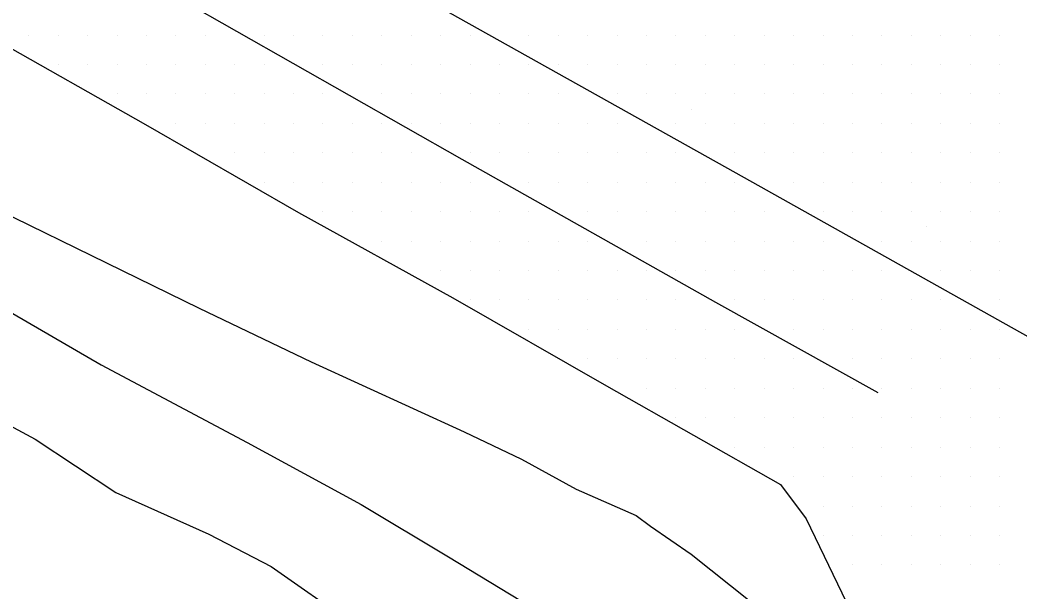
# Model space of a CAD drawing. Extents: x 1762120 to 1766775, y 709485 to 712965.
# Drawn here: x 1764618 to 1764703, y 710883.9 to 710932.5 of the extents above; entities that cross this region are included whole.
import ezdxf

# ---------------------------------------------------------------- set-up
doc = ezdxf.new("R2010")
doc.units = 0
for name, color, linetype in [('Exist DTM QL2 LIDAR Elevation Point', 7, 'Continuous'), ('Exist DTM Scan Elevation Point', 7, 'Continuous'), ('Exist Roads EOP', 7, 'Continuous'), ('Exist Roads EOT', 7, 'Continuous'), ('PH Exist DTM Breakline', 7, 'Continuous')]:
    doc.layers.add(name, color=color, linetype=linetype)

msp = doc.modelspace()

# ---------------------------------------------------------------- linework, layer by layer
at = {"layer": 'Exist DTM QL2 LIDAR Elevation Point'}
for p, q in [((1764675.071, 710924.952), (1764675.071, 710924.952)), ((1764695.074, 710914.95), (1764695.074, 710914.95))]:
    msp.add_line(p, q, dxfattribs=at)
at = {"layer": 'Exist DTM Scan Elevation Point'}
for p, q in [((1764618.75, 710931.25), (1764618.75, 710931.25)), ((1764621.25, 710931.25), (1764621.25, 710931.25)), ((1764623.75, 710931.25), (1764623.75, 710931.25)), ((1764626.25, 710931.25), (1764626.25, 710931.25)), ((1764628.75, 710931.25), (1764628.75, 710931.25)), ((1764631.25, 710931.25), (1764631.25, 710931.25)), ((1764633.75, 710931.25), (1764633.75, 710931.25)), ((1764638.75, 710931.25), (1764638.75, 710931.25)), ((1764641.25, 710931.25), (1764641.25, 710931.25)), ((1764643.75, 710931.25), (1764643.75, 710931.25)), ((1764646.25, 710931.25), (1764646.25, 710931.25)), ((1764648.75, 710931.25), (1764648.75, 710931.25)), ((1764651.25, 710931.25), (1764651.25, 710931.25)), ((1764653.75, 710931.25), (1764653.75, 710931.25)), ((1764656.25, 710931.25), (1764656.25, 710931.25)), ((1764661.25, 710931.25), (1764661.25, 710931.25)), ((1764663.75, 710931.25), (1764663.75, 710931.25)), ((1764666.25, 710931.25), (1764666.25, 710931.25)), ((1764668.75, 710931.25), (1764668.75, 710931.25)), ((1764671.25, 710931.25), (1764671.25, 710931.25)), ((1764673.75, 710931.25), (1764673.75, 710931.25)), ((1764676.25, 710931.25), (1764676.25, 710931.25)), ((1764678.75, 710931.25), (1764678.75, 710931.25)), ((1764681.25, 710931.25), (1764681.25, 710931.25)), ((1764683.75, 710931.25), (1764683.75, 710931.25)), ((1764686.25, 710931.25), (1764686.25, 710931.25)), ((1764688.75, 710931.25), (1764688.75, 710931.25)), ((1764691.25, 710931.25), (1764691.25, 710931.25)), ((1764693.75, 710931.25), (1764693.75, 710931.25)), ((1764696.25, 710931.25), (1764696.25, 710931.25)), ((1764698.75, 710931.25), (1764698.75, 710931.25)), ((1764701.25, 710931.25), (1764701.25, 710931.25)), ((1764621.25, 710928.75), (1764621.25, 710928.75)), ((1764623.75, 710928.75), (1764623.75, 710928.75)), ((1764626.25, 710928.75), (1764626.25, 710928.75)), ((1764628.75, 710928.75), (1764628.75, 710928.75)), ((1764631.25, 710928.75), (1764631.25, 710928.75)), ((1764633.75, 710928.75), (1764633.75, 710928.75)), ((1764636.25, 710928.75), (1764636.25, 710928.75)), ((1764638.75, 710928.75), (1764638.75, 710928.75)), ((1764643.75, 710928.75), (1764643.75, 710928.75)), ((1764646.25, 710928.75), (1764646.25, 710928.75)), ((1764648.75, 710928.75), (1764648.75, 710928.75)), ((1764651.25, 710928.75), (1764651.25, 710928.75)), ((1764653.75, 710928.75), (1764653.75, 710928.75)), ((1764656.25, 710928.75), (1764656.25, 710928.75)), ((1764658.75, 710928.75), (1764658.75, 710928.75)), ((1764661.25, 710928.75), (1764661.25, 710928.75)), ((1764663.75, 710928.75), (1764663.75, 710928.75)), ((1764666.25, 710928.75), (1764666.25, 710928.75)), ((1764668.75, 710928.75), (1764668.75, 710928.75)), ((1764671.25, 710928.75), (1764671.25, 710928.75)), ((1764673.75, 710928.75), (1764673.75, 710928.75)), ((1764676.25, 710928.75), (1764676.25, 710928.75)), ((1764678.75, 710928.75), (1764678.75, 710928.75)), ((1764681.25, 710928.75), (1764681.25, 710928.75)), ((1764683.75, 710928.75), (1764683.75, 710928.75)), ((1764686.25, 710928.75), (1764686.25, 710928.75)), ((1764688.75, 710928.75), (1764688.75, 710928.75)), ((1764691.25, 710928.75), (1764691.25, 710928.75)), ((1764693.75, 710928.75), (1764693.75, 710928.75)), ((1764696.25, 710928.75), (1764696.25, 710928.75)), ((1764698.75, 710928.75), (1764698.75, 710928.75)), ((1764701.25, 710928.75), (1764701.25, 710928.75)), ((1764626.25, 710926.25), (1764626.25, 710926.25)), ((1764628.75, 710926.25), (1764628.75, 710926.25)), ((1764631.25, 710926.25), (1764631.25, 710926.25)), ((1764633.75, 710926.25), (1764633.75, 710926.25)), ((1764636.25, 710926.25), (1764636.25, 710926.25)), ((1764638.75, 710926.25), (1764638.75, 710926.25)), ((1764641.25, 710926.25), (1764641.25, 710926.25)), ((1764643.75, 710926.25), (1764643.75, 710926.25)), ((1764648.75, 710926.25), (1764648.75, 710926.25)), ((1764651.25, 710926.25), (1764651.25, 710926.25)), ((1764653.75, 710926.25), (1764653.75, 710926.25)), ((1764656.25, 710926.25), (1764656.25, 710926.25)), ((1764658.75, 710926.25), (1764658.75, 710926.25)), ((1764661.25, 710926.25), (1764661.25, 710926.25)), ((1764663.75, 710926.25), (1764663.75, 710926.25)), ((1764668.75, 710926.25), (1764668.75, 710926.25)), ((1764671.25, 710926.25), (1764671.25, 710926.25)), ((1764673.75, 710926.25), (1764673.75, 710926.25)), ((1764676.25, 710926.25), (1764676.25, 710926.25)), ((1764678.75, 710926.25), (1764678.75, 710926.25)), ((1764681.25, 710926.25), (1764681.25, 710926.25)), ((1764683.75, 710926.25), (1764683.75, 710926.25)), ((1764686.25, 710926.25), (1764686.25, 710926.25)), ((1764688.75, 710926.25), (1764688.75, 710926.25)), ((1764691.25, 710926.25), (1764691.25, 710926.25)), ((1764693.75, 710926.25), (1764693.75, 710926.25)), ((1764696.25, 710926.25), (1764696.25, 710926.25)), ((1764698.75, 710926.25), (1764698.75, 710926.25)), ((1764701.25, 710926.25), (1764701.25, 710926.25)), ((1764631.25, 710923.75), (1764631.25, 710923.75)), ((1764633.75, 710923.75), (1764633.75, 710923.75)), ((1764636.25, 710923.75), (1764636.25, 710923.75)), ((1764638.75, 710923.75), (1764638.75, 710923.75)), ((1764641.25, 710923.75), (1764641.25, 710923.75)), ((1764643.75, 710923.75), (1764643.75, 710923.75)), ((1764646.25, 710923.75), (1764646.25, 710923.75)), ((1764648.75, 710923.75), (1764648.75, 710923.75)), ((1764651.25, 710923.75), (1764651.25, 710923.75)), ((1764653.75, 710923.75), (1764653.75, 710923.75)), ((1764656.25, 710923.75), (1764656.25, 710923.75)), ((1764658.75, 710923.75), (1764658.75, 710923.75)), ((1764661.25, 710923.75), (1764661.25, 710923.75)), ((1764663.75, 710923.75), (1764663.75, 710923.75)), ((1764666.25, 710923.75), (1764666.25, 710923.75)), ((1764668.75, 710923.75), (1764668.75, 710923.75)), ((1764673.75, 710923.75), (1764673.75, 710923.75)), ((1764676.25, 710923.75), (1764676.25, 710923.75)), ((1764678.75, 710923.75), (1764678.75, 710923.75)), ((1764681.25, 710923.75), (1764681.25, 710923.75)), ((1764683.75, 710923.75), (1764683.75, 710923.75)), ((1764686.25, 710923.75), (1764686.25, 710923.75)), ((1764688.75, 710923.75), (1764688.75, 710923.75)), ((1764691.25, 710923.75), (1764691.25, 710923.75)), ((1764693.75, 710923.75), (1764693.75, 710923.75)), ((1764696.25, 710923.75), (1764696.25, 710923.75)), ((1764698.75, 710923.75), (1764698.75, 710923.75)), ((1764701.25, 710923.75), (1764701.25, 710923.75)), ((1764636.25, 710921.25), (1764636.25, 710921.25)), ((1764638.75, 710921.25), (1764638.75, 710921.25)), ((1764641.25, 710921.25), (1764641.25, 710921.25)), ((1764643.75, 710921.25), (1764643.75, 710921.25)), ((1764646.25, 710921.25), (1764646.25, 710921.25)), ((1764648.75, 710921.25), (1764648.75, 710921.25)), ((1764651.25, 710921.25), (1764651.25, 710921.25)), ((1764656.25, 710921.25), (1764656.25, 710921.25)), ((1764658.75, 710921.25), (1764658.75, 710921.25)), ((1764661.25, 710921.25), (1764661.25, 710921.25)), ((1764663.75, 710921.25), (1764663.75, 710921.25)), ((1764666.25, 710921.25), (1764666.25, 710921.25)), ((1764668.75, 710921.25), (1764668.75, 710921.25)), ((1764671.25, 710921.25), (1764671.25, 710921.25)), ((1764673.75, 710921.25), (1764673.75, 710921.25)), ((1764678.75, 710921.25), (1764678.75, 710921.25)), ((1764681.25, 710921.25), (1764681.25, 710921.25)), ((1764683.75, 710921.25), (1764683.75, 710921.25)), ((1764686.25, 710921.25), (1764686.25, 710921.25)), ((1764688.75, 710921.25), (1764688.75, 710921.25)), ((1764691.25, 710921.25), (1764691.25, 710921.25)), ((1764693.75, 710921.25), (1764693.75, 710921.25)), ((1764696.25, 710921.25), (1764696.25, 710921.25)), ((1764698.75, 710921.25), (1764698.75, 710921.25)), ((1764701.25, 710921.25), (1764701.25, 710921.25)), ((1764638.75, 710918.75), (1764638.75, 710918.75)), ((1764641.25, 710918.75), (1764641.25, 710918.75)), ((1764643.75, 710918.75), (1764643.75, 710918.75)), ((1764646.25, 710918.75), (1764646.25, 710918.75)), ((1764648.75, 710918.75), (1764648.75, 710918.75)), ((1764651.25, 710918.75), (1764651.25, 710918.75)), ((1764653.75, 710918.75), (1764653.75, 710918.75)), ((1764656.25, 710918.75), (1764656.25, 710918.75)), ((1764661.25, 710918.75), (1764661.25, 710918.75)), ((1764663.75, 710918.75), (1764663.75, 710918.75)), ((1764666.25, 710918.75), (1764666.25, 710918.75)), ((1764668.75, 710918.75), (1764668.75, 710918.75)), ((1764671.25, 710918.75), (1764671.25, 710918.75)), ((1764673.75, 710918.75), (1764673.75, 710918.75)), ((1764676.25, 710918.75), (1764676.25, 710918.75)), ((1764678.75, 710918.75), (1764678.75, 710918.75)), ((1764683.75, 710918.75), (1764683.75, 710918.75)), ((1764686.25, 710918.75), (1764686.25, 710918.75)), ((1764688.75, 710918.75), (1764688.75, 710918.75)), ((1764691.25, 710918.75), (1764691.25, 710918.75)), ((1764693.75, 710918.75), (1764693.75, 710918.75)), ((1764696.25, 710918.75), (1764696.25, 710918.75)), ((1764698.75, 710918.75), (1764698.75, 710918.75)), ((1764701.25, 710918.75), (1764701.25, 710918.75)), ((1764643.75, 710916.25), (1764643.75, 710916.25)), ((1764646.25, 710916.25), (1764646.25, 710916.25)), ((1764648.75, 710916.25), (1764648.75, 710916.25)), ((1764651.25, 710916.25), (1764651.25, 710916.25)), ((1764653.75, 710916.25), (1764653.75, 710916.25)), ((1764656.25, 710916.25), (1764656.25, 710916.25)), ((1764658.75, 710916.25), (1764658.75, 710916.25)), ((1764661.25, 710916.25), (1764661.25, 710916.25)), ((1764666.25, 710916.25), (1764666.25, 710916.25)), ((1764668.75, 710916.25), (1764668.75, 710916.25)), ((1764671.25, 710916.25), (1764671.25, 710916.25)), ((1764673.75, 710916.25), (1764673.75, 710916.25)), ((1764676.25, 710916.25), (1764676.25, 710916.25)), ((1764678.75, 710916.25), (1764678.75, 710916.25)), ((1764681.25, 710916.25), (1764681.25, 710916.25)), ((1764686.25, 710916.25), (1764686.25, 710916.25)), ((1764688.75, 710916.25), (1764688.75, 710916.25)), ((1764691.25, 710916.25), (1764691.25, 710916.25)), ((1764693.75, 710916.25), (1764693.75, 710916.25)), ((1764696.25, 710916.25), (1764696.25, 710916.25)), ((1764698.75, 710916.25), (1764698.75, 710916.25)), ((1764701.25, 710916.25), (1764701.25, 710916.25)), ((1764648.75, 710913.75), (1764648.75, 710913.75)), ((1764651.25, 710913.75), (1764651.25, 710913.75)), ((1764653.75, 710913.75), (1764653.75, 710913.75)), ((1764656.25, 710913.75), (1764656.25, 710913.75)), ((1764658.75, 710913.75), (1764658.75, 710913.75)), ((1764661.25, 710913.75), (1764661.25, 710913.75)), ((1764663.75, 710913.75), (1764663.75, 710913.75)), ((1764666.25, 710913.75), (1764666.25, 710913.75)), ((1764671.25, 710913.75), (1764671.25, 710913.75)), ((1764673.75, 710913.75), (1764673.75, 710913.75)), ((1764676.25, 710913.75), (1764676.25, 710913.75)), ((1764678.75, 710913.75), (1764678.75, 710913.75)), ((1764681.25, 710913.75), (1764681.25, 710913.75)), ((1764683.75, 710913.75), (1764683.75, 710913.75)), ((1764686.25, 710913.75), (1764686.25, 710913.75)), ((1764691.25, 710913.75), (1764691.25, 710913.75)), ((1764693.75, 710913.75), (1764693.75, 710913.75)), ((1764696.25, 710913.75), (1764696.25, 710913.75)), ((1764698.75, 710913.75), (1764698.75, 710913.75)), ((1764701.25, 710913.75), (1764701.25, 710913.75)), ((1764653.75, 710911.25), (1764653.75, 710911.25)), ((1764656.25, 710911.25), (1764656.25, 710911.25)), ((1764658.75, 710911.25), (1764658.75, 710911.25)), ((1764661.25, 710911.25), (1764661.25, 710911.25)), ((1764663.752, 710911.253), (1764663.752, 710911.253)), ((1764666.25, 710911.25), (1764666.25, 710911.25)), ((1764668.75, 710911.25), (1764668.75, 710911.25)), ((1764671.25, 710911.25), (1764671.25, 710911.25)), ((1764673.75, 710911.25), (1764673.75, 710911.25)), ((1764676.25, 710911.25), (1764676.25, 710911.25)), ((1764678.75, 710911.25), (1764678.75, 710911.25)), ((1764681.25, 710911.25), (1764681.25, 710911.25)), ((1764683.75, 710911.25), (1764683.75, 710911.25)), ((1764686.25, 710911.25), (1764686.25, 710911.25)), ((1764688.75, 710911.25), (1764688.75, 710911.25)), ((1764691.25, 710911.25), (1764691.25, 710911.25)), ((1764696.25, 710911.25), (1764696.25, 710911.25)), ((1764698.75, 710911.25), (1764698.75, 710911.25)), ((1764701.25, 710911.25), (1764701.25, 710911.25)), ((1764656.25, 710908.75), (1764656.25, 710908.75)), ((1764658.75, 710908.75), (1764658.75, 710908.75)), ((1764661.25, 710908.75), (1764661.25, 710908.75)), ((1764663.75, 710908.75), (1764663.75, 710908.75)), ((1764666.25, 710908.75), (1764666.25, 710908.75)), ((1764668.75, 710908.75), (1764668.75, 710908.75)), ((1764671.25, 710908.75), (1764671.25, 710908.75)), ((1764673.75, 710908.75), (1764673.75, 710908.75)), ((1764678.75, 710908.75), (1764678.75, 710908.75)), ((1764681.25, 710908.75), (1764681.25, 710908.75)), ((1764683.75, 710908.75), (1764683.75, 710908.75)), ((1764686.25, 710908.75), (1764686.25, 710908.75)), ((1764688.75, 710908.75), (1764688.75, 710908.75)), ((1764691.25, 710908.75), (1764691.25, 710908.75)), ((1764693.75, 710908.75), (1764693.75, 710908.75)), ((1764696.25, 710908.75), (1764696.25, 710908.75)), ((1764701.25, 710908.75), (1764701.25, 710908.75)), ((1764661.25, 710906.25), (1764661.25, 710906.25)), ((1764663.75, 710906.25), (1764663.75, 710906.25)), ((1764666.25, 710906.25), (1764666.25, 710906.25)), ((1764668.75, 710906.25), (1764668.75, 710906.25)), ((1764671.25, 710906.25), (1764671.25, 710906.25)), ((1764673.75, 710906.25), (1764673.75, 710906.25)), ((1764676.25, 710906.25), (1764676.25, 710906.25)), ((1764678.75, 710906.25), (1764678.75, 710906.25)), ((1764683.75, 710906.25), (1764683.75, 710906.25)), ((1764686.25, 710906.25), (1764686.25, 710906.25)), ((1764688.75, 710906.25), (1764688.75, 710906.25)), ((1764691.25, 710906.25), (1764691.25, 710906.25)), ((1764693.75, 710906.25), (1764693.75, 710906.25)), ((1764696.25, 710906.25), (1764696.25, 710906.25)), ((1764698.75, 710906.25), (1764698.75, 710906.25)), ((1764701.25, 710906.25), (1764701.25, 710906.25)), ((1764666.25, 710903.75), (1764666.25, 710903.75)), ((1764668.75, 710903.75), (1764668.75, 710903.75)), ((1764671.25, 710903.75), (1764671.25, 710903.75)), ((1764673.75, 710903.75), (1764673.75, 710903.75)), ((1764676.25, 710903.75), (1764676.25, 710903.75)), ((1764678.75, 710903.75), (1764678.75, 710903.75)), ((1764681.25, 710903.75), (1764681.25, 710903.75)), ((1764683.75, 710903.75), (1764683.75, 710903.75)), ((1764688.75, 710903.75), (1764688.75, 710903.75)), ((1764691.25, 710903.75), (1764691.25, 710903.75)), ((1764693.75, 710903.75), (1764693.75, 710903.75)), ((1764696.25, 710903.75), (1764696.25, 710903.75)), ((1764698.75, 710903.75), (1764698.75, 710903.75)), ((1764701.25, 710903.75), (1764701.25, 710903.75)), ((1764671.25, 710901.25), (1764671.25, 710901.25)), ((1764673.75, 710901.25), (1764673.75, 710901.25)), ((1764676.25, 710901.25), (1764676.25, 710901.25)), ((1764678.75, 710901.25), (1764678.75, 710901.25)), ((1764681.25, 710901.25), (1764681.25, 710901.25)), ((1764683.75, 710901.25), (1764683.75, 710901.25)), ((1764686.25, 710901.25), (1764686.25, 710901.25)), ((1764688.75, 710901.25), (1764688.75, 710901.25)), ((1764691.25, 710901.25), (1764691.25, 710901.25)), ((1764693.75, 710901.25), (1764693.75, 710901.25)), ((1764696.25, 710901.25), (1764696.25, 710901.25)), ((1764698.75, 710901.25), (1764698.75, 710901.25)), ((1764701.25, 710901.25), (1764701.25, 710901.25)), ((1764673.75, 710898.75), (1764673.75, 710898.75)), ((1764676.25, 710898.75), (1764676.25, 710898.75)), ((1764678.75, 710898.75), (1764678.75, 710898.75)), ((1764681.25, 710898.75), (1764681.25, 710898.75)), ((1764683.75, 710898.75), (1764683.75, 710898.75)), ((1764686.25, 710898.75), (1764686.25, 710898.75)), ((1764688.75, 710898.75), (1764688.75, 710898.75)), ((1764691.25, 710898.75), (1764691.25, 710898.75)), ((1764693.75, 710898.75), (1764693.75, 710898.75)), ((1764696.25, 710898.75), (1764696.25, 710898.75)), ((1764698.75, 710898.75), (1764698.75, 710898.75)), ((1764701.25, 710898.75), (1764701.25, 710898.75)), ((1764678.75, 710896.25), (1764678.75, 710896.25)), ((1764681.25, 710896.25), (1764681.25, 710896.25)), ((1764683.75, 710896.25), (1764683.75, 710896.25)), ((1764686.25, 710896.25), (1764686.25, 710896.25)), ((1764688.75, 710896.25), (1764688.75, 710896.25)), ((1764691.25, 710896.25), (1764691.25, 710896.25)), ((1764693.75, 710896.25), (1764693.75, 710896.25)), ((1764696.25, 710896.25), (1764696.25, 710896.25)), ((1764698.75, 710896.25), (1764698.75, 710896.25)), ((1764701.25, 710896.25), (1764701.25, 710896.25)), ((1764683.75, 710893.75), (1764683.75, 710893.75)), ((1764686.25, 710893.75), (1764686.25, 710893.75)), ((1764688.75, 710893.75), (1764688.75, 710893.75)), ((1764691.25, 710893.75), (1764691.25, 710893.75)), ((1764693.75, 710893.75), (1764693.75, 710893.75)), ((1764696.25, 710893.75), (1764696.25, 710893.75)), ((1764698.75, 710893.75), (1764698.75, 710893.75)), ((1764701.25, 710893.75), (1764701.25, 710893.75)), ((1764686.25, 710891.25), (1764686.25, 710891.25)), ((1764688.75, 710891.25), (1764688.75, 710891.25)), ((1764691.25, 710891.25), (1764691.25, 710891.25)), ((1764693.75, 710891.25), (1764693.75, 710891.25)), ((1764696.25, 710891.25), (1764696.25, 710891.25)), ((1764698.75, 710891.25), (1764698.75, 710891.25)), ((1764701.25, 710891.25), (1764701.25, 710891.25)), ((1764686.25, 710888.75), (1764686.25, 710888.75)), ((1764688.75, 710888.75), (1764688.75, 710888.75)), ((1764691.25, 710888.75), (1764691.25, 710888.75)), ((1764693.75, 710888.75), (1764693.75, 710888.75)), ((1764696.25, 710888.75), (1764696.25, 710888.75)), ((1764698.75, 710888.75), (1764698.75, 710888.75)), ((1764701.25, 710888.75), (1764701.25, 710888.75)), ((1764688.75, 710886.25), (1764688.75, 710886.25)), ((1764691.25, 710886.25), (1764691.25, 710886.25)), ((1764693.75, 710886.25), (1764693.75, 710886.25)), ((1764696.25, 710886.25), (1764696.25, 710886.25)), ((1764698.75, 710886.25), (1764698.75, 710886.25)), ((1764701.25, 710886.25), (1764701.25, 710886.25))]:
    msp.add_line(p, q, dxfattribs=at)
at = {"layer": 'Exist Roads EOP'}
msp.add_lwpolyline([(1764550.662, 710968.386), (1764563.59, 710960.814), (1764576.622, 710953.42), (1764589.638, 710945.969), (1764602.642, 710938.518), (1764615.622, 710931.024), (1764628.676, 710923.657), (1764641.663, 710916.168), (1764654.793, 710908.927), (1764667.838, 710901.465), (1764682.639, 710893.075), (1764684.819, 710890.146), (1764691.269, 710876.759), (1764697.837, 710864.059), (1764702.158, 710851.085), (1764702.235, 710836.027), (1764701.565, 710822.109), (1764700.258, 710807.167), (1764699.299, 710792.198), (1764698.237, 710777.237), (1764697.246, 710762.272), (1764696.28, 710747.305), (1764695.247, 710732.343), (1764694.837, 710726.054)], dxfattribs=at)
at = {"layer": 'Exist Roads EOT'}
for points in [[(1764555.534, 710978.576), (1764580.029, 710963.971), (1764593.361, 710956.251), (1764611.661, 710945.653), (1764631.604, 710934.317), (1764655.537, 710920.714), (1764677.118, 710908.561), (1764690.903, 710900.883)], [(1764644.882, 710938.583), (1764651.143, 710935.073), (1764678.839, 710919.547), (1764703.672, 710905.641), (1764729.272, 710891.426), (1764742.439, 710884.143)]]:
    msp.add_lwpolyline(points, dxfattribs=at)
at = {"layer": 'PH Exist DTM Breakline'}
for points in [[(1764447.126, 711020.82), (1764457.185, 711013.605), (1764464.905, 711008.068), (1764472.712, 711002.097), (1764482.546, 710994.642), (1764494.995, 710984.614), (1764508.112, 710973.557), (1764518.084, 710966.667), (1764532.031, 710957.979), (1764543.532, 710950.318), (1764556.393, 710941.515), (1764567.877, 710934.818), (1764579.672, 710928.467), (1764589.779, 710924.01), (1764601.086, 710916.871), (1764612.283, 710910.559), (1764624.896, 710903.244), (1764637.305, 710896.644), (1764646.998, 710891.379), (1764654.426, 710886.92), (1764660.535, 710883.215)], [(1764526.997, 710969.585), (1764550.999, 710956.511), (1764569.818, 710945.396), (1764577.461, 710939.205), (1764592.672, 710929.733), (1764608.295, 710920.227), (1764633.231, 710908.047), (1764642.734, 710903.506), (1764655.755, 710897.553), (1764660.634, 710895.216)], [(1764612.942, 710900.336), (1764619.297, 710896.921), (1764626.133, 710892.394), (1764634.034, 710888.862), (1764639.348, 710886.124), (1764646.223, 710881.295)], [(1764660.634, 710895.216), (1764665.27, 710892.69), (1764670.359, 710890.433), (1764671.591, 710889.549)], [(1764671.591, 710889.549), (1764675.055, 710887.167), (1764680.059, 710883.164), (1764685.989, 710877.701), (1764691.399, 710871.865), (1764694.685, 710865.723)]]:
    msp.add_lwpolyline(points, dxfattribs=at)

doc.saveas('drawing.dxf')
